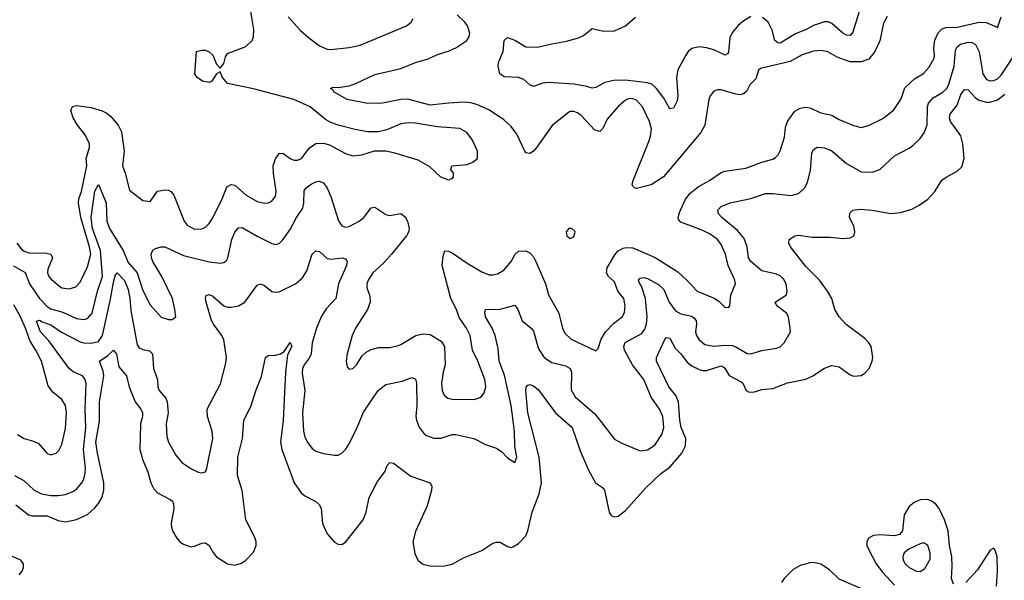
# Model space of a CAD drawing. Header units: inches. Extents: x 1843162 to 1959474, y 907081 to 1016326.
# Tile 593 of 656: x 1930562 to 1935907, y 986321 to 989363. Entities that reach past the tile are written whole.
import ezdxf

# ---------------------------------------------------------------- set-up
doc = ezdxf.new("R2010")
doc.units = ezdxf.units.IN
doc.header["$MEASUREMENT"] = 0
doc.layers.add('B9938', color=7, linetype='Continuous')

msp = doc.modelspace()

# ---------------------------------------------------------------- linework, layer by layer
at = {"layer": 'B9938', "color": 5}
for points, elevation in [([(1930545.8, 988150), (1930570, 988119.8), (1930586.7, 988106.7), (1930616, 988096), (1930697.7, 988097.7), (1930730.2, 988090), (1930740.1, 988070), (1930714.8, 988010), (1930712.4, 987990), (1930719.3, 987970), (1930730, 987956.5), (1930770, 987922), (1930790, 987908.5), (1930830, 987902), (1930866, 987914), (1930890, 987938.3), (1930930, 988022.6), (1930946.9, 988090), (1930941, 988130), (1930892.6, 988290), (1930881.6, 988370), (1930882.8, 988390), (1930897.1, 988430), (1930925.6, 988570), (1930922.9, 988610), (1930940.6, 988670), (1930940.9, 988690), (1930917.6, 988737.6), (1930875.2, 988790), (1930851.1, 988830), (1930839, 988870), (1930849, 988891), (1930870, 988897.6), (1930950, 988886.9), (1931010, 988868.2), (1931035.4, 988855.4), (1931057, 988837), (1931095.9, 988790), (1931113.7, 988753.7), (1931128.1, 988650), (1931119, 988570), (1931134.8, 988530), (1931157, 988437), (1931230, 988382.4), (1931270, 988375.8), (1931310, 988433.1), (1931350, 988440.2), (1931370, 988437.1), (1931382.6, 988430), (1931398.2, 988410), (1931454.2, 988270), (1931470, 988248.1), (1931510, 988226.8), (1931550, 988227.5), (1931570, 988238), (1931590, 988257.7), (1931610, 988287.4), (1931661.1, 988390), (1931683.4, 988450), (1931690, 988458.6), (1931710, 988469.2), (1931730, 988464.7), (1931790.1, 988410.1), (1931850, 988375.9), (1931890, 988366.9), (1931910, 988369.1), (1931930, 988378.9), (1931950, 988405.5), (1931954.5, 988430), (1931938.8, 988530), (1931938.2, 988570), (1931950, 988607.2), (1931970, 988637.6), (1931990, 988638.9), (1932030, 988609.3), (1932050, 988600.6), (1932070, 988600.2), (1932090.5, 988609.5), (1932133.9, 988666.1), (1932170, 988691), (1932210, 988692.6), (1932244.2, 988684.2), (1932330, 988637.6), (1932370, 988624.4), (1932418, 988630), (1932488.4, 988651.6), (1932550, 988651.6), (1932590, 988642.7), (1932722.3, 988602.3), (1932785.5, 988565.5), (1932846, 988510), (1932890, 988494.8), (1932910, 988501), (1932917.2, 988510), (1932916, 988530), (1932902, 988550), (1932908, 988570), (1932990, 988577), (1933021.2, 988590), (1933046, 988610), (1933047.3, 988650), (1933019.1, 988710), (1932988.2, 988750), (1932950, 988772.3), (1932830, 988782.3), (1932710, 988802.2), (1932670, 988802.8), (1932630, 988797.2), (1932555, 988765), (1932510, 988754.8), (1932450, 988754.8), (1932390, 988764.8), (1932289.9, 988789.9), (1932250, 988804.4), (1932221.4, 988821.4), (1932138.5, 988890), (1932050.4, 988930.4), (1931830, 988987.6), (1931690, 989016), (1931662, 989050), (1931650, 989079.3), (1931630, 989069.5), (1931605, 989030), (1931590, 989021.9), (1931554, 989030), (1931524.2, 989050), (1931512, 989070), (1931522, 989190), (1931550, 989198), (1931570, 989196.9), (1931590, 989189.1), (1931610.1, 989170.1), (1931630, 989120.7), (1931650, 989099.1), (1931670, 989124.9), (1931679.2, 989160.8), (1931690, 989179.3), (1931790, 989218), (1931823.7, 989250), (1931831.6, 989270), (1931833, 989310), (1931809.6, 989450)], 480), ([(1935125.9, 989430), (1935084.7, 989295.3), (1935070, 989276.8), (1935050, 989278.3), (1935030, 989290.4), (1934970, 989341.5), (1934950, 989351.1), (1934930, 989351.8), (1934870, 989331.9), (1934831.1, 989308.9), (1934773.3, 989286.8), (1934690, 989235), (1934676.8, 989236.8), (1934660.2, 989250), (1934646.3, 989306.3), (1934625.1, 989350), (1934594.5, 989374.5)], 440), ([(1930527.6, 988027.6), (1930591.5, 987991.5), (1930614.4, 987930), (1930669, 987850), (1930710, 987805.8), (1930730, 987793.8), (1930796.6, 987776.6), (1930870, 987741.3), (1930910, 987736), (1930930, 987742), (1930954.7, 987770), (1930983.7, 987890), (1931010.9, 987970), (1931000, 988110), (1930957.2, 988230), (1930949.6, 988290.4), (1930970, 988433), (1930990, 988468), (1931030.3, 988370), (1931034.6, 988270), (1931049.3, 988229.3), (1931123, 988110), (1931150, 988045), (1931198.6, 987990), (1931230, 987893.4), (1931270, 987815.3), (1931329.3, 987749.3), (1931370, 987735.8), (1931390, 987736.3), (1931409.2, 987750), (1931404.2, 987790), (1931390.6, 987850), (1931333.2, 987970), (1931285.2, 988050), (1931277.6, 988070), (1931274.4, 988090), (1931278.3, 988101.7), (1931286.2, 988113.8), (1931298.9, 988121.1), (1931330, 988130.4), (1931350, 988130.4), (1931450, 988083.5), (1931590, 988049.3), (1931650, 988042.2), (1931670, 988045.2), (1931683.8, 988056.2), (1931691.9, 988070), (1931713.3, 988170), (1931729.2, 988210.8), (1931750, 988232.9), (1931770, 988234.9), (1931850, 988187.7), (1931930, 988147.7), (1931950, 988143.1), (1931970, 988148.8), (1931990, 988168.7), (1932030, 988225.3), (1932064.2, 988290), (1932098.9, 988341.1), (1932104.7, 988370), (1932105.5, 988434.5), (1932116.9, 988450), (1932143.5, 988470), (1932170, 988483.5), (1932186.4, 988486.4), (1932210, 988476.9), (1932230, 988448.8), (1932250, 988404.4), (1932291.9, 988271.9), (1932310, 988244.6), (1932330, 988238), (1932350, 988240.2), (1932404.2, 988270), (1932430, 988290.3), (1932470, 988341.7), (1932490, 988344.9), (1932550, 988306.7), (1932570, 988301.3), (1932631.1, 988311.1), (1932654, 988294), (1932666, 988270), (1932675.2, 988230), (1932672.3, 988210), (1932661.3, 988190), (1932580.5, 988090), (1932537.4, 988042.6), (1932479.3, 987990), (1932452.8, 987950), (1932445.6, 987930), (1932445.2, 987910), (1932462.2, 987862.2), (1932463.8, 987830), (1932449.1, 987790), (1932384.9, 987690), (1932366.3, 987650), (1932338.4, 987550), (1932334, 987510), (1932338.8, 987478.8), (1932350, 987466.8), (1932370, 987471), (1932390, 987490.8), (1932421.2, 987538.8), (1932441.8, 987558.2), (1932470, 987573.1), (1932510, 987583.6), (1932570, 987584.7), (1932610, 987592.6), (1932630, 987599.6), (1932711.4, 987648.6), (1932750, 987658.4), (1932790, 987654), (1932850, 987618), (1932867.6, 987590), (1932870.9, 987490), (1932860.2, 987450), (1932851.8, 987390), (1932855, 987350), (1932865.1, 987325.1), (1932885.5, 987310), (1932910, 987304.5), (1933030, 987301.5), (1933064.8, 987315.2), (1933082.4, 987337.6), (1933091.5, 987370), (1933087.2, 987410), (1933048.9, 987510), (1933019.8, 987570), (1933007.1, 987650), (1932987.2, 987690), (1932946.4, 987746.4), (1932933.6, 987790), (1932902.3, 987850), (1932854.3, 988030), (1932859.6, 988080.4), (1932870, 988108), (1932890, 988107.6), (1932910, 988098), (1932990, 988041.2), (1933070, 987994.2), (1933110, 987979.2), (1933130, 987977.8), (1933156.2, 987983.8), (1933190, 988004.4), (1933228.8, 988051.2), (1933251, 988090), (1933270, 988106.9), (1933310, 988108), (1933330, 988097.7), (1933350, 988077), (1933363.9, 988050), (1933415.2, 987930), (1933431.4, 987870), (1933487.5, 987770), (1933508.7, 987688.7), (1933521.2, 987661.2), (1933554.4, 987630), (1933690, 987565.5), (1933702, 987578), (1933718.2, 987630), (1933741, 987670), (1933785.6, 987714.4), (1933831.8, 987750), (1933845.1, 987774.9), (1933848.4, 987810), (1933840.6, 987850), (1933809.1, 987889.1), (1933790, 987939.8), (1933758.2, 987970), (1933747.3, 987990), (1933750, 988016.5), (1933793.1, 988086.9), (1933811, 988109), (1933837.1, 988122.8), (1933853.3, 988126.7), (1933890, 988124.4), (1934011.8, 988071.8), (1934134.9, 987994.9), (1934183.8, 987950), (1934238.7, 987890), (1934331.1, 987851.1), (1934356.4, 987836.4), (1934390, 987802.8), (1934410, 987801), (1934416, 987810), (1934422.9, 987870), (1934447.4, 987930), (1934443.8, 987950), (1934408.3, 988028.3), (1934393, 988090), (1934370, 988142.3), (1934349, 988170), (1934310, 988198.4), (1934270, 988218.8), (1934150, 988263.9), (1934138.8, 988278.8), (1934135.4, 988290), (1934143.4, 988316.6), (1934174.8, 988385.2), (1934200.3, 988419.7), (1934244.3, 988455.7), (1934306.6, 988490), (1934370, 988532.9), (1934390, 988540.2), (1934503.1, 988556.9), (1934590, 988589.2), (1934650, 988605.8), (1934665.4, 988614.6), (1934679.7, 988630), (1934690, 988650.7), (1934713.7, 988726.3), (1934719.6, 988780.4), (1934729, 988810), (1934770, 988866), (1934798, 988882), (1934830, 988887.7), (1934850, 988884.6), (1934910, 988856.6), (1934970, 988844.3), (1935010, 988821.1), (1935088, 988788), (1935130, 988778.2), (1935170, 988788.1), (1935251.1, 988828.9), (1935306.2, 988873.8), (1935346.9, 988933.1), (1935367.1, 988992.9), (1935418.6, 989041.4), (1935468.5, 989071.5), (1935497, 989103), (1935525.3, 989154.7), (1935528.2, 989170), (1935523.2, 989210), (1935529, 989251), (1935547.7, 989292.3), (1935570, 989314), (1935590, 989320.5), (1935650, 989322), (1935770.1, 989350.1), (1935807.3, 989347.3), (1935864.5, 989324.5), (1935870, 989318), (1935890, 989378.8)], 460), ([(1932018.5, 989378.5), (1932085.1, 989305.1), (1932130, 989265.7), (1932190, 989221.1), (1932230, 989202.3), (1932250, 989200.3), (1932350, 989212.3), (1932410, 989224.9), (1932660.9, 989330), (1932687, 989350), (1932696.9, 989370)], 480), ([(1935270, 989380.5), (1935250, 989343.7), (1935231.4, 989248.6), (1935202.9, 989190), (1935170.6, 989149.4), (1935130, 989133.7), (1935070, 989133.4), (1934999.3, 989159.3), (1934947.7, 989187.7), (1934910, 989195.9), (1934870, 989192.3), (1934810, 989172.2), (1934744, 989136), (1934582.7, 989097.3), (1934571.5, 989088.5), (1934557.8, 989042.2), (1934525.8, 989010), (1934506.2, 988973.8), (1934490, 988960.3), (1934470, 988955.9), (1934450, 988958.1), (1934370, 988981.7), (1934350, 988983), (1934330, 988975.6), (1934310.3, 988950), (1934302.3, 988930), (1934280.2, 988790), (1934259, 988750), (1934057.4, 988510), (1933990, 988466.2), (1933910, 988447.1), (1933899, 988450), (1933890, 988459), (1933886.6, 988470), (1933891.1, 988490), (1933977.7, 988702.3), (1933986.3, 988730), (1933990.6, 988770), (1933979.8, 988810), (1933943.2, 988890), (1933910, 988926), (1933890, 988934.3), (1933870, 988934.5), (1933850, 988925.8), (1933810, 988891), (1933750, 988823.1), (1933727.2, 988772.8), (1933710, 988756), (1933684, 988764), (1933610, 988842.8), (1933590, 988857.8), (1933570, 988864.8), (1933550, 988864.2), (1933540.7, 988859.3), (1933451.6, 988788.4), (1933368.5, 988671.5), (1933350, 988649.7), (1933330, 988637.4), (1933310, 988641.3), (1933303.1, 988650), (1933261, 988741), (1933230, 988782.7), (1933190, 988819.1), (1933112.7, 988872.7), (1933043.4, 988903.4), (1933010, 988912.4), (1932974.6, 988914.6), (1932890, 988910.7), (1932790, 988899.3), (1932668.9, 988931.1), (1932630, 988929.9), (1932530.6, 988910.6), (1932450, 988907.5), (1932339.3, 988930), (1932269.2, 988970), (1932262, 988982), (1932249.3, 988990), (1932263.7, 988996.3), (1932290, 988994.4), (1932350, 989003.1), (1932390, 989017.7), (1932490, 989066), (1932630, 989098.8), (1932709.5, 989130), (1932779.5, 989150), (1932830, 989174.3), (1932888.4, 989191.6), (1932929.6, 989210), (1932989.7, 989250), (1933001.1, 989270), (1933004.4, 989290), (1932991.8, 989330), (1932977.8, 989350), (1932936.4, 989390)], 460), ([(1934530, 989379.8), (1934487, 989353), (1934460.9, 989330), (1934430, 989291.3), (1934416.3, 989263.7), (1934410, 989187.3), (1934403.2, 989176.8), (1934390.5, 989170), (1934330, 989199.5), (1934290, 989210.7), (1934250, 989215.5), (1934210, 989207.1), (1934190.2, 989189.8), (1934176.9, 989170), (1934134.7, 989090), (1934126.4, 989050), (1934134.5, 988950), (1934130, 988922.9), (1934110, 988882.7), (1934090, 988879.6), (1934057.5, 988937.5), (1934018.5, 988990), (1933992.7, 989012.7), (1933970, 989020.9), (1933850, 989034.2), (1933787.6, 989032.4), (1933737.8, 989022.2), (1933690, 988995.4), (1933670, 988991.2), (1933641.2, 989001.2), (1933572.3, 989012.3), (1933430, 989022.2), (1933401.4, 989018.6), (1933350, 989000.7), (1933330, 989009.5), (1933297.6, 989037.6), (1933270, 989049.8), (1933192.4, 989052.4), (1933167.3, 989070), (1933158.4, 989110), (1933160.9, 989130), (1933186.6, 989190), (1933192.3, 989250), (1933210, 989265.5), (1933250, 989251.7), (1933310, 989215.8), (1933373.1, 989213.1), (1933450, 989232.7), (1933530, 989246.3), (1933594.9, 989265.1), (1933622.1, 989277.9), (1933670, 989314.9), (1933730, 989299.8), (1933790, 989302.9), (1933849.9, 989330.2), (1933904.1, 989375.9)], 440), ([(1930534, 986890), (1930583.4, 986863.4), (1930639.6, 986810), (1930680.5, 986790), (1930730, 986781.4), (1930770, 986782), (1930810, 986787.1), (1930850, 986802), (1930870, 986815.6), (1930899.3, 986850), (1930910, 986870.4), (1930917.9, 986902.1), (1930919.6, 986930), (1930908, 987030), (1930920.8, 987150), (1930917.1, 987250), (1930922, 987390), (1930914.3, 987414.3), (1930902.2, 987430), (1930851.5, 987451.5), (1930830.4, 987470.4), (1930720.5, 987620.5), (1930674.3, 987670), (1930652.1, 987727.9), (1930670, 987733), (1930683.7, 987723.7), (1930730, 987707.3), (1930788, 987668), (1930890, 987614.9), (1930910, 987608.9), (1930950, 987607.1), (1930990, 987617.5), (1931010.5, 987649.5), (1931053.9, 987846.1), (1931070, 987939.5), (1931081.3, 987978.7), (1931090, 987989), (1931130, 987947.6), (1931150, 987899.5), (1931160.1, 987850), (1931165.2, 987785.2), (1931199.3, 987599.3), (1931210, 987582.3), (1931230, 987573.4), (1931266.8, 987566.8), (1931282.8, 987550), (1931288.3, 987470), (1931309.4, 987410), (1931311.1, 987370), (1931319.1, 987350), (1931355.6, 987310), (1931362.3, 987290), (1931367, 987230), (1931357.1, 987170), (1931361.2, 987101.2), (1931370, 987070.6), (1931410, 987000.4), (1931440.9, 986960.9), (1931490, 986927.2), (1931530, 986908.2), (1931550, 986904.9), (1931569.5, 986910.5), (1931577.6, 986930), (1931610.8, 987090), (1931606.4, 987130), (1931581.4, 987210), (1931578.5, 987250), (1931652.4, 987387.6), (1931681, 987499), (1931684.8, 987530), (1931670, 987625.1), (1931658.6, 987650), (1931612.8, 987710), (1931603, 987730), (1931574, 987830), (1931569.7, 987850.3), (1931573.6, 987866.4), (1931590, 987871.1), (1931610, 987863.2), (1931670, 987810.2), (1931690, 987802.6), (1931710, 987802.6), (1931750, 987810.3), (1931784.5, 987830), (1931850, 987922), (1931868.7, 987930), (1931890, 987920.3), (1931930, 987888.8), (1931950, 987884), (1931970, 987887.1), (1932058.3, 987930), (1932097, 987963), (1932120.1, 988000.1), (1932149.9, 988090.1), (1932170, 988108.7), (1932190, 988104.2), (1932230, 988067.4), (1932250, 988062.7), (1932311.2, 988071.2), (1932330, 988064.9), (1932339.5, 988050), (1932334.9, 988030), (1932291.5, 987930), (1932277.1, 987850), (1932225.2, 987794.8), (1932198, 987750), (1932172.3, 987690), (1932150.1, 987610), (1932143, 987550), (1932133.2, 987526.8), (1932105.6, 987490), (1932096.5, 987470), (1932095.5, 987444.5), (1932109.5, 987350), (1932097, 987230), (1932102, 987130), (1932110, 987098), (1932126.1, 987066.1), (1932150, 987036.5), (1932170, 987020.9), (1932210, 987008.9), (1932270, 986999.3), (1932290, 987000.5), (1932310, 987010.5), (1932330, 987030.5), (1932350, 987062), (1932393.8, 987150), (1932427.1, 987232.8), (1932508.2, 987351.8), (1932550, 987383.2), (1932638.6, 987401.4), (1932690, 987421.1), (1932710, 987412.4), (1932716.3, 987390), (1932718, 987270), (1932711.6, 987210), (1932714.8, 987190), (1932730, 987152.2), (1932756.4, 987116.4), (1932770, 987106.3), (1932810, 987091.5), (1932850, 987092.4), (1932910, 987111.3), (1932930, 987112.2), (1933026.8, 987090), (1933090, 987057.1), (1933150, 987038), (1933178.6, 987018.6), (1933210, 986985.5), (1933250, 986961), (1933259.6, 986990), (1933249.6, 987049.7), (1933247.1, 987130), (1933229.9, 987270), (1933193.4, 987433.4), (1933164.4, 987510), (1933159, 987579), (1933143.4, 987650), (1933126, 987690), (1933090.8, 987750), (1933085.9, 987774.1), (1933090, 987790.3), (1933170, 987792.2), (1933250, 987814.3), (1933265.8, 987790), (1933288.5, 987728.5), (1933337.8, 987690), (1933350, 987673.7), (1933377.7, 987577.7), (1933408.3, 987530), (1933450, 987502.5), (1933525, 987485), (1933550.1, 987470.1), (1933556.6, 987450), (1933554.7, 987354.7), (1933577.1, 987317.1), (1933683.6, 987223.6), (1933790, 987087.2), (1933830, 987064.6), (1933930, 987024.2), (1933970, 987028.9), (1934010, 987054), (1934048.1, 987111.9), (1934057.8, 987150), (1934052.6, 987210), (1934034.5, 987250), (1933990, 987315.4), (1933950.4, 987410), (1933887.7, 987490), (1933844.4, 987570), (1933840.8, 987590), (1933848.3, 987611.8), (1933939.2, 987660.8), (1933956, 987684), (1933964.5, 987710), (1933967.1, 987750), (1933958.2, 987850), (1933936.4, 987916.4), (1933926.4, 987933.6), (1933921.7, 987950), (1933924.5, 987955.5), (1933930, 987960.3), (1933950, 987963.2), (1933970, 987958), (1934030, 987926.2), (1934058.9, 987898.9), (1934087.5, 987830), (1934122.3, 987782.3), (1934150, 987767.1), (1934210, 987754.4), (1934223.6, 987743.6), (1934234.1, 987730), (1934236.3, 987710), (1934230.2, 987670), (1934235.2, 987650), (1934250, 987626.5), (1934280.9, 987600.9), (1934330, 987591.6), (1934390, 987597.5), (1934430, 987595.4), (1934450, 987588.1), (1934510, 987552.2), (1934530, 987549.2), (1934590, 987567.2), (1934670, 987580.3), (1934690, 987588.4), (1934711, 987609), (1934745.6, 987670), (1934744.7, 987690), (1934735.4, 987750), (1934724.5, 987770), (1934671.9, 987810), (1934663.5, 987830), (1934724.2, 987870), (1934727.8, 987890), (1934721.8, 987930), (1934710, 987952.8), (1934690, 987973.3), (1934670, 987982.4), (1934590, 988000.7), (1934530.8, 988050), (1934518.6, 988070), (1934510.6, 988130), (1934495, 988175), (1934459, 988219), (1934372.4, 988290), (1934354.3, 988310), (1934351.3, 988330), (1934369.9, 988350.1), (1934418, 988370), (1934530, 988393.2), (1934610, 988419.3), (1934650, 988420.2), (1934750, 988409.2), (1934790, 988419.5), (1934823.5, 988450), (1934839, 988481), (1934854.6, 988545.4), (1934862.2, 988637.8), (1934870, 988658), (1934890, 988671.6), (1934930, 988667.7), (1934970, 988651.5), (1935050, 988581.8), (1935130, 988537.6), (1935190, 988535.8), (1935230.7, 988549.3), (1935310, 988623.6), (1935390, 988665.2), (1935410, 988680.9), (1935450, 988718.3), (1935471.8, 988748.2), (1935487.5, 988792.5), (1935489.9, 988890), (1935495.4, 988910), (1935520.4, 988939.5), (1935572.9, 988970), (1935594.8, 988990), (1935606.1, 989013.9), (1935633.6, 989110), (1935642.5, 989197.5), (1935650, 989215.2), (1935669.5, 989230.5), (1935710, 989241.4), (1935730, 989239.8), (1935750, 989227.7), (1935770, 989188.2), (1935789.2, 989069.3), (1935810, 989039.2), (1935830, 989031.1), (1935850, 989033.8), (1935870, 989042.3), (1935890, 989062), (1935974.3, 989190)], 440), ([(1930540.8, 986730), (1930610, 986675.7), (1930630, 986671.3), (1930710, 986671.2), (1930770, 986645.5), (1930810, 986638), (1930870, 986651.5), (1930930, 986678.6), (1930970, 986713.4), (1930990, 986737.5), (1931008.7, 986771.3), (1931018.7, 986810), (1931018.7, 986850), (1930984.1, 987010), (1930975.3, 987070), (1930995, 987185), (1930994.3, 987290), (1931017.8, 987430), (1931015.6, 987455.6), (1930994.7, 987510), (1931039.2, 987540.8), (1931070, 987568.9), (1931087.7, 987547.7), (1931099.6, 987479.6), (1931141.8, 987430), (1931155.1, 987370), (1931188.5, 987290), (1931218.3, 987250), (1931227.7, 987230), (1931228.4, 987210), (1931217.7, 987170), (1931213.8, 987030), (1931230, 986972), (1931256.8, 986910), (1931273, 986850), (1931290, 986818), (1931310, 986796.5), (1931379.1, 986759.1), (1931390.2, 986750), (1931396.5, 986736.5), (1931398, 986710), (1931384.2, 986630), (1931384.8, 986610), (1931391.8, 986590), (1931414.8, 986550), (1931431.1, 986530), (1931450, 986516.6), (1931490, 986503.3), (1931510, 986506.6), (1931550, 986522.9), (1931570, 986524.6), (1931590.1, 986510.1), (1931611.1, 986471.1), (1931630, 986447.5), (1931690, 986410.2), (1931730, 986402.6), (1931766.5, 986413.5), (1931790, 986430.2), (1931830, 986474), (1931845, 986510), (1931845.3, 986530), (1931839.1, 986550), (1931789.3, 986650), (1931769, 986809), (1931744.2, 986890), (1931745.2, 986990), (1931770.5, 987090), (1931778.2, 987190), (1931816.3, 987263.7), (1931845.1, 987354.9), (1931873.6, 987426.4), (1931895.1, 987530), (1931910, 987541.7), (1931950, 987542), (1931978, 987550), (1931997.7, 987562.3), (1932030, 987610.6), (1932038.7, 987590), (1932015.2, 987544.8), (1932004.6, 987450), (1931992.2, 987187.8), (1931976.6, 987070), (1931984.4, 987030), (1932051.9, 986850), (1932090, 986796.5), (1932110, 986780.2), (1932168.7, 986748.7), (1932188.9, 986730), (1932198.2, 986710), (1932206, 986630), (1932230, 986572.7), (1932270, 986528.4), (1932290, 986516.4), (1932310, 986514.9), (1932330, 986528), (1932426.8, 986650), (1932441.6, 986690), (1932458.5, 986770), (1932503.1, 986856.9), (1932543.6, 986910), (1932556.6, 986943.4), (1932570, 986961), (1932590, 986956.3), (1932685.7, 986885.7), (1932790.3, 986850.3), (1932799.3, 986830), (1932797.4, 986810), (1932774.3, 986725.7), (1932710, 986586.6), (1932696.2, 986530), (1932706.7, 986466.7), (1932723.7, 986430), (1932750, 986408.9), (1932797.8, 986397.7), (1932870, 986400.2), (1932910, 986409.1), (1932970, 986443.6), (1933070, 986482), (1933130, 986521.7), (1933150, 986528.8), (1933170, 986527.2), (1933210, 986504.9), (1933230, 986499.5), (1933238, 986502), (1933270, 986521.3), (1933310, 986561.6), (1933320.7, 986590), (1933344, 986690), (1933382.4, 986790), (1933394.3, 986850), (1933381.8, 986990), (1933320.1, 987230), (1933308.6, 987351.4), (1933311, 987369), (1933320.6, 987379.4), (1933330, 987382.6), (1933350, 987375.6), (1933376.1, 987356.1), (1933470, 987229.2), (1933560.2, 987150), (1933604.4, 987024.4), (1933650, 986918), (1933686.7, 986850), (1933724.8, 986824.8), (1933736.5, 986810), (1933762.3, 986690), (1933772.8, 986672.7), (1933790, 986665.8), (1933810, 986669.4), (1933850, 986700.2), (1933959.3, 986820.7), (1934041.1, 986898.9), (1934090, 986935.5), (1934155.3, 987010), (1934175.8, 987050), (1934176.9, 987090), (1934152.3, 987150), (1934145.4, 987190), (1934138.2, 987290), (1934123.4, 987323.4), (1934084.9, 987370), (1934019.3, 987510), (1934019.3, 987530), (1934026.8, 987550), (1934070, 987639.3), (1934090, 987634.9), (1934120.2, 987580.2), (1934150.9, 987550), (1934185.4, 987505.4), (1934210, 987485), (1934250, 987464.2), (1934270, 987459), (1934290, 987459.3), (1934370, 987484), (1934379.7, 987479.7), (1934390, 987472.6), (1934412.2, 987432.2), (1934478.5, 987398.5), (1934487.1, 987390), (1934504.6, 987350), (1934522, 987342), (1934550, 987343.9), (1934590, 987356.1), (1934650, 987362.6), (1934730, 987393.2), (1934828.4, 987411.6), (1934867.6, 987430), (1934930, 987471.8), (1934970, 987486.3), (1935010, 987479.6), (1935070, 987435.3), (1935090, 987427.9), (1935130, 987431.8), (1935150, 987444.9), (1935172.1, 987470), (1935189.7, 987510), (1935192.6, 987530), (1935183, 987590), (1935171.1, 987610), (1935150, 987632.3), (1935048.5, 987708.5), (1935009.6, 987750), (1934986.6, 987790), (1934969.6, 987850), (1934946, 987890), (1934903.9, 987950), (1934830, 988023.9), (1934746, 988130), (1934736.2, 988150), (1934739.5, 988170), (1934769.2, 988190), (1934790, 988193.6), (1934863.7, 988183.7), (1934963.1, 988183.1), (1935030, 988174.9), (1935070, 988179.1), (1935089.5, 988190.5), (1935094.7, 988210), (1935090, 988244), (1935066.6, 988290), (1935067.6, 988312.4), (1935084, 988330), (1935124.6, 988335.4), (1935190, 988330.2), (1935290, 988311.4), (1935343.1, 988316.9), (1935404.7, 988335.3), (1935444.4, 988355.6), (1935491.3, 988388.7), (1935529.7, 988430.3), (1935567.9, 988492.1), (1935590.7, 988509.3), (1935650, 988540.3), (1935675.4, 988564.6), (1935687.8, 988610), (1935682.1, 988690), (1935670, 988732.1), (1935613.6, 988810), (1935608.7, 988830), (1935611.9, 988850), (1935650, 988899.7), (1935670, 988957.3), (1935690, 988984), (1935710, 988983), (1935750, 988939.4), (1935770, 988926.3), (1935810, 988914.8), (1935830, 988914.8), (1935870, 988927.7), (1935910, 988958.1)], 420), ([(1930550, 987111.8), (1930585.5, 987090), (1930636.4, 987076.4), (1930663.2, 987063.2), (1930710, 987008.5), (1930730, 987002), (1930759.3, 987010), (1930774.7, 987025.3), (1930790, 987058.8), (1930810, 987144.7), (1930816.4, 987230), (1930809.7, 987270), (1930790, 987301.6), (1930741.1, 987341), (1930715.4, 987375.4), (1930680.5, 987510), (1930649.9, 987570), (1930618, 987618), (1930593.1, 987690), (1930566.1, 987750), (1930530, 987815.3)], 460), ([(1935630, 986299.8), (1935619.2, 986330), (1935624.2, 986395.8), (1935622.5, 986450), (1935609.3, 986510), (1935602, 986590), (1935582.5, 986650), (1935553.3, 986710), (1935534.5, 986734.5), (1935510, 986752.2), (1935490, 986759.2), (1935450, 986758.2), (1935416.4, 986743.6), (1935390, 986721.8), (1935363, 986677), (1935354.3, 986590), (1935337.5, 986570), (1935310, 986561.8), (1935230, 986566.9), (1935196.4, 986563.6), (1935170.2, 986550), (1935160.2, 986530), (1935161.2, 986510), (1935168.8, 986490), (1935210.1, 986410), (1935244.9, 986364.9), (1935310, 986294.4)], 420), ([(1935863.5, 986290), (1935869.8, 986370), (1935867.6, 986447.6), (1935859.5, 986479.5), (1935850, 986495.3), (1935830, 986484), (1935761.8, 986378.2), (1935697.8, 986310)], 420), ([(1930559.5, 986350), (1930575, 986370), (1930582.5, 986390), (1930581.4, 986410), (1930568.2, 986430), (1930472.6, 986472.6)], 420), ([(1935273.5, 986213.5), (1935010, 986326.5), (1934958.3, 986378.3), (1934910, 986408.9), (1934870, 986416.9), (1934850, 986416), (1934798.3, 986401.7), (1934760.5, 986379.5), (1934710.9, 986330), (1934696.8, 986310)], 420)]:
    msp.add_lwpolyline(points, dxfattribs=dict(at, elevation=elevation))
for points, elevation in [([(1933558, 988230), (1933542, 988230), (1933527.3, 988212.7), (1933531.3, 988190), (1933550, 988176), (1933570, 988184.7), (1933577.2, 988210), (1933574.8, 988214.8)], 480), ([(1935470, 986524.2), (1935450, 986519.8), (1935389, 986490), (1935363.2, 986470), (1935355.2, 986450), (1935357.5, 986430), (1935368.4, 986410), (1935390, 986390.2), (1935430, 986370.3), (1935450, 986368.2), (1935474.5, 986385.5), (1935503.9, 986436.1), (1935504.2, 986470), (1935492.2, 986510)], 440)]:
    msp.add_lwpolyline(points, close=True, dxfattribs=dict(at, elevation=elevation))

doc.saveas('drawing.dxf')
